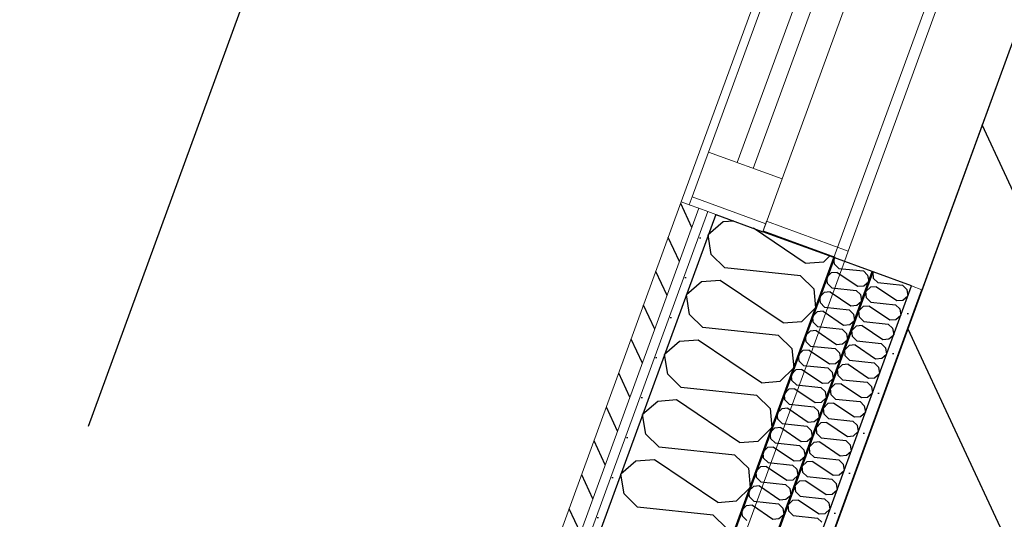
# Model space of a CAD drawing. Header units: millimetres. Extents: x 112481703 to 112588235, y 1264638581 to 1264713486.
# Tile 365 of 487: x 112574971 to 112576128, y 1264684507 to 1264685094. Entities that reach past the tile are written whole.
import ezdxf

# ---------------------------------------------------------------- set-up
doc = ezdxf.new("R2010")
doc.units = ezdxf.units.MM
doc.header["$LTSCALE"] = 0.5
doc.header["$MEASUREMENT"] = 0
doc.linetypes.add('Lang stiplet', pattern=[2116.666603, 1269.999981, -846.666622])
doc.linetypes.add('PLINE', pattern=[0])
for name, color, linetype, lineweight in [('234- Vinduer_ dører_ porter', 7, 'Continuous', 0), ('235- Utvendig kledning og overflate', 7, 'Continuous', 0), ('236- Innvendig kledning og overflate', 7, 'Continuous', 0), ('262- Taktekking', 7, 'Continuous', 0)]:
    doc.layers.add(name, color=color, linetype=linetype, lineweight=lineweight)
for name, color, linetype in [('266- Himling og innvendig overflate#1', 7, 'Continuous'), ('862- M___Nettoareal', 7, 'Continuous'), ('862- M___Nettoareal(Polylinje)', 7, 'Continuous'), ('LA_farge_dekke_asfalt2', 7, 'Continuous'), ('Yttervegger.A225', 7, 'Continuous'), ('Yttervegger.A225 (Skravur)', 7, 'Continuous')]:
    doc.layers.add(name, color=color, linetype=linetype)
pattern_1 = [(249.956, (112557650, 1264717795), (-81.357, 29.68231), [0, -50]), (249.956, (112557682.11, 1264717756.67), (-81.357, 29.68231), [0, -50])]

# ---------------------------------------------------------------- blocks, each defined once
blk = doc.blocks.new('Korridor_14_9', base_point=(112576467.7, 1264681824.9))
at = {"layer": '862- M___Nettoareal(Polylinje)', "linetype": 'PLINE', "flags": 128}
blk.add_lwpolyline([(112572601.8, 1264674908.6), (112573784.5, 1264674477.1), (112574626.2, 1264676784), (112575767.2, 1264676367.7), (112576177.7, 1264676217.9), (112577189, 1264678989.8), (112578571.3, 1264682778.7), (112579511.2, 1264685354.9), (112580089.2, 1264686939), (112578574.1, 1264687491.8), (112577945.6, 1264685769.1), (112576576, 1264686268.7), (112573384.4, 1264677521), (112565766.9, 1264680300.1), (112564833.5, 1264677741.7), (112566533.4, 1264677121.5), (112567763.2, 1264676672.9), (112567763.5, 1264676673.8), (112569134.1, 1264676173.8)], close=True, dxfattribs=at)
blk = doc.blocks.new('*X106', base_point=(112557650, 1264717795))
at = {"layer": 'Yttervegger.A225 (Skravur)', "linetype": 'PLINE'}
for p, q in [((112575798.2, 1264684856.6), (112575780.5, 1264684841.3)), ((112575810.8, 1264684857.5), (112575798.2, 1264684856.6)), ((112575894.3, 1264684808.1), (112575833.6, 1264684849.2)), ((112575784.2, 1264684818.1), (112575780.5, 1264684841.3)), ((112575799.9, 1264684802.7), (112575784.2, 1264684818.1)), ((112575916.3, 1264684809.8), (112575923.1, 1264684816.5)), ((112575888.9, 1264684793.3), (112575799.9, 1264684802.7)), ((112575894.3, 1264684808.1), (112575916.3, 1264684809.8)), ((112575888.9, 1264684793.3), (112575904.6, 1264684777.9)), ((112575772.6, 1264684786.2), (112575754.9, 1264684770.9)), ((112575794.5, 1264684787.9), (112575772.6, 1264684786.2)), ((112575868.7, 1264684737.8), (112575794.5, 1264684787.9)), ((112575758.6, 1264684747.8), (112575754.9, 1264684770.9)), ((112575904.6, 1264684777.9), (112575906.7, 1264684755.4)), ((112575774.3, 1264684732.4), (112575758.6, 1264684747.8)), ((112575890.6, 1264684739.5), (112575906.7, 1264684755.4)), ((112575868.7, 1264684737.8), (112575890.6, 1264684739.5)), ((112575863.3, 1264684723), (112575774.3, 1264684732.4)), ((112575863.3, 1264684723), (112575879, 1264684707.6)), ((112575746.9, 1264684715.9), (112575729.2, 1264684700.6)), ((112575768.9, 1264684717.6), (112575746.9, 1264684715.9)), ((112575843, 1264684667.5), (112575768.9, 1264684717.6)), ((112575732.9, 1264684677.5), (112575729.2, 1264684700.6)), ((112575879, 1264684707.6), (112575881.1, 1264684685)), ((112575748.6, 1264684662), (112575732.9, 1264684677.5)), ((112575865, 1264684669.2), (112575881.1, 1264684685)), ((112575843, 1264684667.5), (112575865, 1264684669.2)), ((112575837.6, 1264684652.7), (112575748.6, 1264684662)), ((112575837.6, 1264684652.7), (112575853.3, 1264684637.2)), ((112575721.3, 1264684645.6), (112575703.5, 1264684630.3)), ((112575743.2, 1264684647.3), (112575721.3, 1264684645.6)), ((112575817.3, 1264684597.1), (112575743.2, 1264684647.3)), ((112575707.2, 1264684607.2), (112575703.5, 1264684630.3)), ((112575853.3, 1264684637.2), (112575855.4, 1264684614.7)), ((112575723, 1264684591.7), (112575707.2, 1264684607.2)), ((112575839.3, 1264684598.8), (112575855.4, 1264684614.7)), ((112575817.3, 1264684597.1), (112575839.3, 1264684598.8)), ((112575812, 1264684582.3), (112575723, 1264684591.7)), ((112575695.6, 1264684575.2), (112575677.9, 1264684559.9)), ((112575717.6, 1264684576.9), (112575695.6, 1264684575.2)), ((112575791.7, 1264684526.8), (112575717.6, 1264684576.9)), ((112575812, 1264684582.3), (112575827.7, 1264684566.9)), ((112575681.6, 1264684536.8), (112575677.9, 1264684559.9)), ((112575827.7, 1264684566.9), (112575829.7, 1264684544.4)), ((112575697.3, 1264684521.4), (112575681.6, 1264684536.8)), ((112575813.6, 1264684528.5), (112575829.7, 1264684544.4)), ((112575791.7, 1264684526.8), (112575813.6, 1264684528.5)), ((112575786.3, 1264684512), (112575697.3, 1264684521.4)), ((112575786.3, 1264684512), (112575802, 1264684496.6))]:
    blk.add_line(p, q, dxfattribs=at)
blk = doc.blocks.new('Vindu[3]', base_point=(112557650, 1264717795))
at = {"layer": '234- Vinduer_ dører_ porter', "linetype": 'PLINE'}
for p, q in [((112576225.3, 1264686185.9), (112575748.9, 1264684880.1)), ((112576212.1, 1264686120.5), (112575780.9, 1264684938.7)), ((112576245.9, 1264686108.1), (112575814.7, 1264684926.3)), ((112575833.5, 1264684919.5), (112576264.7, 1264686101.3)), ((112576412.5, 1264686103.8), (112575945, 1264684822.4)), ((112575867.4, 1264684907.1), (112576298.5, 1264686088.9)), ((112575780.9, 1264684938.7), (112575761.7, 1264684886.1)), ((112575867.4, 1264684907.1), (112575780.9, 1264684938.7)), ((112575848.2, 1264684854.5), (112575867.4, 1264684907.1)), ((112575761.7, 1264684886.1), (112575758.3, 1264684876.7)), ((112575848.2, 1264684854.5), (112575761.7, 1264684886.1)), ((112575748.9, 1264684880.1), (112575758.3, 1264684876.7)), ((112575758.3, 1264684876.7), (112575769.6, 1264684872.6)), ((112575758.3, 1264684876.7), (112575769.6, 1264684872.6)), ((112575769.6, 1264684872.6), (112575779.9, 1264684868.8)), ((112575769.6, 1264684872.6), (112575779.9, 1264684868.8)), ((112575779.9, 1264684868.8), (112575789.3, 1264684865.4)), ((112575779.9, 1264684868.8), (112575789.3, 1264684865.4)), ((112575789.3, 1264684865.4), (112575844.7, 1264684845.1)), ((112575789.3, 1264684865.4), (112575844.7, 1264684845.1)), ((112575844.7, 1264684845.1), (112575848.2, 1264684854.5)), ((112575849.2, 1264684857.4), (112575945, 1264684822.4)), ((112575940.6, 1264684810.2), (112575945, 1264684822.4))]:
    blk.add_line(p, q, dxfattribs=at)
blk = doc.blocks.new('*X567', base_point=(112557650, 1264717795))
at = {"layer": 'Yttervegger.A225 (Skravur)', "linetype": 'PLINE'}
for p, q in [((112575974.5, 1264684797.8), (112575974.3, 1264684797.5)), ((112575974.9, 1264684790.2), (112575974.3, 1264684797.5)), ((112575971.2, 1264684779.9), (112575965.9, 1264684774.7)), ((112575978.3, 1264684780.4), (112575971.2, 1264684779.9)), ((112575980, 1264684785.2), (112575974.9, 1264684790.2)), ((112575978.3, 1264684780.4), (112576002.3, 1264684764.1)), ((112575980, 1264684785.2), (112576008.9, 1264684782.2)), ((112576008.9, 1264684782.2), (112576014, 1264684777.1)), ((112575966.6, 1264684767.4), (112575965.9, 1264684774.7)), ((112576009.4, 1264684764.7), (112576015.2, 1264684769.7)), ((112576014, 1264684777.1), (112576015.2, 1264684769.7)), ((112575962.8, 1264684757), (112575957.6, 1264684751.9)), ((112575970, 1264684757.6), (112575962.8, 1264684757)), ((112575971.7, 1264684762.4), (112575966.6, 1264684767.4)), ((112575970, 1264684757.6), (112575994, 1264684741.3)), ((112575971.7, 1264684762.4), (112576000.6, 1264684759.3)), ((112576000.6, 1264684759.3), (112576005.7, 1264684754.3)), ((112576002.3, 1264684764.1), (112576009.4, 1264684764.7)), ((112575958.3, 1264684744.6), (112575957.6, 1264684751.9)), ((112575963.4, 1264684739.6), (112575958.3, 1264684744.6)), ((112576001.1, 1264684741.9), (112576006.9, 1264684746.8)), ((112576005.7, 1264684754.3), (112576006.9, 1264684746.8)), ((112575954.5, 1264684734.2), (112575949.3, 1264684729.1)), ((112575961.6, 1264684734.8), (112575954.5, 1264684734.2)), ((112575961.6, 1264684734.8), (112575985.7, 1264684718.5)), ((112575963.4, 1264684739.6), (112575992.2, 1264684736.5)), ((112575992.2, 1264684736.5), (112575997.3, 1264684731.5)), ((112575994, 1264684741.3), (112576001.1, 1264684741.9)), ((112575950, 1264684721.8), (112575949.3, 1264684729.1)), ((112575955.1, 1264684716.8), (112575950, 1264684721.8)), ((112575992.8, 1264684719.1), (112575998.5, 1264684724)), ((112575997.3, 1264684731.5), (112575998.5, 1264684724)), ((112575946.2, 1264684711.4), (112575941, 1264684706.3)), ((112575953.3, 1264684712), (112575946.2, 1264684711.4)), ((112575953.3, 1264684712), (112575977.3, 1264684695.7)), ((112575955.1, 1264684716.8), (112575983.9, 1264684713.7)), ((112575983.9, 1264684713.7), (112575989, 1264684708.7)), ((112575985.7, 1264684718.5), (112575992.8, 1264684719.1)), ((112575941.6, 1264684699), (112575941, 1264684706.3)), ((112575946.7, 1264684694), (112575941.6, 1264684699)), ((112575984.5, 1264684696.3), (112575990.2, 1264684701.2)), ((112575989, 1264684708.7), (112575990.2, 1264684701.2)), ((112575937.9, 1264684688.6), (112575932.6, 1264684683.5)), ((112575945, 1264684689.2), (112575937.9, 1264684688.6)), ((112575945, 1264684689.2), (112575969, 1264684672.9)), ((112575946.7, 1264684694), (112575975.6, 1264684690.9)), ((112575975.6, 1264684690.9), (112575980.7, 1264684685.9)), ((112575977.3, 1264684695.7), (112575984.5, 1264684696.3)), ((112575933.3, 1264684676.1), (112575932.6, 1264684683.5)), ((112575938.4, 1264684671.1), (112575933.3, 1264684676.1)), ((112575976.1, 1264684673.4), (112575981.9, 1264684678.4)), ((112575980.7, 1264684685.9), (112575981.9, 1264684678.4)), ((112575929.5, 1264684665.8), (112575924.3, 1264684660.6)), ((112575936.7, 1264684666.3), (112575929.5, 1264684665.8)), ((112575936.7, 1264684666.3), (112575960.7, 1264684650.1)), ((112575938.4, 1264684671.1), (112575967.3, 1264684668.1)), ((112575967.3, 1264684668.1), (112575972.4, 1264684663.1)), ((112575969, 1264684672.9), (112575976.1, 1264684673.4)), ((112575925, 1264684653.3), (112575924.3, 1264684660.6)), ((112575930.1, 1264684648.3), (112575925, 1264684653.3)), ((112575967.8, 1264684650.6), (112575973.6, 1264684655.6)), ((112575972.4, 1264684663.1), (112575973.6, 1264684655.6)), ((112575921.2, 1264684643), (112575916, 1264684637.8)), ((112575928.3, 1264684643.5), (112575921.2, 1264684643)), ((112575928.3, 1264684643.5), (112575952.4, 1264684627.3)), ((112575930.1, 1264684648.3), (112575959, 1264684645.3)), ((112575959, 1264684645.3), (112575964, 1264684640.3)), ((112575960.7, 1264684650.1), (112575967.8, 1264684650.6)), ((112575916.7, 1264684630.5), (112575916, 1264684637.8)), ((112575921.8, 1264684625.5), (112575916.7, 1264684630.5)), ((112575959.5, 1264684627.8), (112575965.2, 1264684632.8)), ((112575964, 1264684640.3), (112575965.2, 1264684632.8)), ((112575912.9, 1264684620.2), (112575907.7, 1264684615)), ((112575920, 1264684620.7), (112575912.9, 1264684620.2)), ((112575920, 1264684620.7), (112575944.1, 1264684604.5)), ((112575921.8, 1264684625.5), (112575950.6, 1264684622.5)), ((112575950.6, 1264684622.5), (112575955.7, 1264684617.5)), ((112575952.4, 1264684627.3), (112575959.5, 1264684627.8)), ((112575955.7, 1264684617.5), (112575956.9, 1264684610)), ((112575908.3, 1264684607.7), (112575907.7, 1264684615)), ((112575913.4, 1264684602.7), (112575908.3, 1264684607.7)), ((112575951.2, 1264684605), (112575956.9, 1264684610)), ((112575904.6, 1264684597.4), (112575899.4, 1264684592.2)), ((112575911.7, 1264684597.9), (112575904.6, 1264684597.4)), ((112575911.7, 1264684597.9), (112575935.7, 1264684581.7)), ((112575913.4, 1264684602.7), (112575942.3, 1264684599.7)), ((112575942.3, 1264684599.7), (112575947.4, 1264684594.7)), ((112575944.1, 1264684604.5), (112575951.2, 1264684605)), ((112575947.4, 1264684594.7), (112575948.6, 1264684587.2)), ((112575900, 1264684584.9), (112575899.4, 1264684592.2)), ((112575905.1, 1264684579.9), (112575900, 1264684584.9)), ((112575942.9, 1264684582.2), (112575948.6, 1264684587.2)), ((112575896.3, 1264684574.6), (112575891, 1264684569.4)), ((112575903.4, 1264684575.1), (112575896.3, 1264684574.6)), ((112575903.4, 1264684575.1), (112575927.4, 1264684558.8)), ((112575905.1, 1264684579.9), (112575934, 1264684576.9)), ((112575934, 1264684576.9), (112575939.1, 1264684571.9)), ((112575935.7, 1264684581.7), (112575942.9, 1264684582.2)), ((112575939.1, 1264684571.9), (112575940.3, 1264684564.4)), ((112575891.7, 1264684562.1), (112575891, 1264684569.4)), ((112575896.8, 1264684557.1), (112575891.7, 1264684562.1)), ((112575934.5, 1264684559.4), (112575940.3, 1264684564.4)), ((112575887.9, 1264684551.7), (112575882.7, 1264684546.6)), ((112575895.1, 1264684552.3), (112575887.9, 1264684551.7)), ((112575895.1, 1264684552.3), (112575919.1, 1264684536)), ((112575896.8, 1264684557.1), (112575925.7, 1264684554.1)), ((112575925.7, 1264684554.1), (112575930.8, 1264684549)), ((112575927.4, 1264684558.8), (112575934.5, 1264684559.4)), ((112575930.8, 1264684549), (112575932, 1264684541.5)), ((112575883.4, 1264684539.3), (112575882.7, 1264684546.6)), ((112575888.5, 1264684534.3), (112575883.4, 1264684539.3)), ((112575919.1, 1264684536), (112575926.2, 1264684536.6)), ((112575926.2, 1264684536.6), (112575932, 1264684541.5)), ((112575879.6, 1264684528.9), (112575874.4, 1264684523.8)), ((112575886.7, 1264684529.5), (112575879.6, 1264684528.9)), ((112575886.7, 1264684529.5), (112575910.8, 1264684513.2)), ((112575888.5, 1264684534.3), (112575917.3, 1264684531.2)), ((112575917.3, 1264684531.2), (112575922.4, 1264684526.2)), ((112575922.4, 1264684526.2), (112575923.6, 1264684518.7)), ((112575875.1, 1264684516.5), (112575874.4, 1264684523.8)), ((112575880.2, 1264684511.5), (112575875.1, 1264684516.5)), ((112575910.8, 1264684513.2), (112575917.9, 1264684513.8)), ((112575917.9, 1264684513.8), (112575923.6, 1264684518.7)), ((112575880.2, 1264684511.5), (112575909, 1264684508.4)), ((112575909, 1264684508.4), (112575914.1, 1264684503.4))]:
    blk.add_line(p, q, dxfattribs=at)
blk = doc.blocks.new('*X571', base_point=(112557650, 1264717795))
at = {"layer": 'Yttervegger.A225 (Skravur)', "linetype": 'PLINE'}
for p, q in [((112575928.5, 1264684814.6), (112575928.2, 1264684814.3)), ((112575928.9, 1264684807), (112575928.2, 1264684814.3)), ((112575934, 1264684802), (112575928.9, 1264684807)), ((112575925.1, 1264684796.6), (112575919.9, 1264684791.5)), ((112575920.6, 1264684784.2), (112575919.9, 1264684791.5)), ((112575932.2, 1264684797.2), (112575925.1, 1264684796.6)), ((112575932.2, 1264684797.2), (112575956.3, 1264684780.9)), ((112575934, 1264684802), (112575962.9, 1264684799)), ((112575962.9, 1264684799), (112575967.9, 1264684793.9)), ((112575967.9, 1264684793.9), (112575969.2, 1264684786.4)), ((112575925.7, 1264684779.2), (112575920.6, 1264684784.2)), ((112575956.3, 1264684780.9), (112575963.4, 1264684781.5)), ((112575963.4, 1264684781.5), (112575969.2, 1264684786.4)), ((112575916.8, 1264684773.8), (112575911.6, 1264684768.7)), ((112575912.3, 1264684761.4), (112575911.6, 1264684768.7)), ((112575923.9, 1264684774.4), (112575916.8, 1264684773.8)), ((112575923.9, 1264684774.4), (112575948, 1264684758.1)), ((112575925.7, 1264684779.2), (112575954.5, 1264684776.1)), ((112575954.5, 1264684776.1), (112575959.6, 1264684771.1)), ((112575959.6, 1264684771.1), (112575960.8, 1264684763.6)), ((112575917.3, 1264684756.4), (112575912.3, 1264684761.4)), ((112575917.3, 1264684756.4), (112575946.2, 1264684753.3)), ((112575948, 1264684758.1), (112575955.1, 1264684758.7)), ((112575955.1, 1264684758.7), (112575960.8, 1264684763.6)), ((112575908.5, 1264684751), (112575903.3, 1264684745.9)), ((112575903.9, 1264684738.6), (112575903.3, 1264684745.9)), ((112575915.6, 1264684751.6), (112575908.5, 1264684751)), ((112575915.6, 1264684751.6), (112575939.6, 1264684735.3)), ((112575946.2, 1264684753.3), (112575951.3, 1264684748.3)), ((112575951.3, 1264684748.3), (112575952.5, 1264684740.8)), ((112575909, 1264684733.6), (112575903.9, 1264684738.6)), ((112575909, 1264684733.6), (112575937.9, 1264684730.5)), ((112575939.6, 1264684735.3), (112575946.8, 1264684735.9)), ((112575946.8, 1264684735.9), (112575952.5, 1264684740.8)), ((112575900.2, 1264684728.2), (112575894.9, 1264684723.1)), ((112575895.6, 1264684715.8), (112575894.9, 1264684723.1)), ((112575907.3, 1264684728.8), (112575900.2, 1264684728.2)), ((112575907.3, 1264684728.8), (112575931.3, 1264684712.5)), ((112575937.9, 1264684730.5), (112575943, 1264684725.5)), ((112575943, 1264684725.5), (112575944.2, 1264684718)), ((112575900.7, 1264684710.7), (112575895.6, 1264684715.8)), ((112575900.7, 1264684710.7), (112575929.6, 1264684707.7)), ((112575931.3, 1264684712.5), (112575938.4, 1264684713.1)), ((112575938.4, 1264684713.1), (112575944.2, 1264684718)), ((112575891.8, 1264684705.4), (112575886.6, 1264684700.2)), ((112575887.3, 1264684692.9), (112575886.6, 1264684700.2)), ((112575899, 1264684706), (112575891.8, 1264684705.4)), ((112575899, 1264684706), (112575923, 1264684689.7)), ((112575929.6, 1264684707.7), (112575934.7, 1264684702.7)), ((112575934.7, 1264684702.7), (112575935.9, 1264684695.2)), ((112575892.4, 1264684687.9), (112575887.3, 1264684692.9)), ((112575892.4, 1264684687.9), (112575921.2, 1264684684.9)), ((112575923, 1264684689.7), (112575930.1, 1264684690.2)), ((112575930.1, 1264684690.2), (112575935.9, 1264684695.2)), ((112575883.5, 1264684682.6), (112575878.3, 1264684677.4)), ((112575879, 1264684670.1), (112575878.3, 1264684677.4)), ((112575890.6, 1264684683.1), (112575883.5, 1264684682.6)), ((112575890.6, 1264684683.1), (112575914.7, 1264684666.9)), ((112575921.2, 1264684684.9), (112575926.3, 1264684679.9)), ((112575926.3, 1264684679.9), (112575927.5, 1264684672.4)), ((112575884.1, 1264684665.1), (112575879, 1264684670.1)), ((112575884.1, 1264684665.1), (112575912.9, 1264684662.1)), ((112575914.7, 1264684666.9), (112575921.8, 1264684667.4)), ((112575921.8, 1264684667.4), (112575927.5, 1264684672.4)), ((112575875.2, 1264684659.8), (112575870, 1264684654.6)), ((112575870.6, 1264684647.3), (112575870, 1264684654.6)), ((112575882.3, 1264684660.3), (112575875.2, 1264684659.8)), ((112575882.3, 1264684660.3), (112575906.3, 1264684644.1)), ((112575912.9, 1264684662.1), (112575918, 1264684657.1)), ((112575918, 1264684657.1), (112575919.2, 1264684649.6)), ((112575875.7, 1264684642.3), (112575870.6, 1264684647.3)), ((112575875.7, 1264684642.3), (112575904.6, 1264684639.3)), ((112575906.3, 1264684644.1), (112575913.5, 1264684644.6)), ((112575913.5, 1264684644.6), (112575919.2, 1264684649.6)), ((112575866.9, 1264684637), (112575861.6, 1264684631.8)), ((112575862.3, 1264684624.5), (112575861.6, 1264684631.8)), ((112575874, 1264684637.5), (112575866.9, 1264684637)), ((112575874, 1264684637.5), (112575898, 1264684621.3)), ((112575904.6, 1264684639.3), (112575909.7, 1264684634.3)), ((112575909.7, 1264684634.3), (112575910.9, 1264684626.8)), ((112575867.4, 1264684619.5), (112575862.3, 1264684624.5)), ((112575867.4, 1264684619.5), (112575896.3, 1264684616.5)), ((112575898, 1264684621.3), (112575905.1, 1264684621.8)), ((112575905.1, 1264684621.8), (112575910.9, 1264684626.8)), ((112575858.5, 1264684614.2), (112575853.3, 1264684609)), ((112575854, 1264684601.7), (112575853.3, 1264684609)), ((112575865.7, 1264684614.7), (112575858.5, 1264684614.2)), ((112575865.7, 1264684614.7), (112575889.7, 1264684598.4)), ((112575896.3, 1264684616.5), (112575901.4, 1264684611.5)), ((112575901.4, 1264684611.5), (112575902.6, 1264684604)), ((112575859.1, 1264684596.7), (112575854, 1264684601.7)), ((112575859.1, 1264684596.7), (112575888, 1264684593.7)), ((112575889.7, 1264684598.4), (112575896.8, 1264684599)), ((112575896.8, 1264684599), (112575902.6, 1264684604)), ((112575850.2, 1264684591.3), (112575845, 1264684586.2)), ((112575845.7, 1264684578.9), (112575845, 1264684586.2)), ((112575857.3, 1264684591.9), (112575850.2, 1264684591.3)), ((112575857.3, 1264684591.9), (112575881.4, 1264684575.6)), ((112575888, 1264684593.7), (112575893, 1264684588.6)), ((112575893, 1264684588.6), (112575894.3, 1264684581.1)), ((112575850.8, 1264684573.9), (112575845.7, 1264684578.9)), ((112575850.8, 1264684573.9), (112575879.6, 1264684570.8)), ((112575881.4, 1264684575.6), (112575888.5, 1264684576.2)), ((112575888.5, 1264684576.2), (112575894.3, 1264684581.1)), ((112575841.9, 1264684568.5), (112575836.7, 1264684563.4)), ((112575837.4, 1264684556.1), (112575836.7, 1264684563.4)), ((112575849, 1264684569.1), (112575841.9, 1264684568.5)), ((112575849, 1264684569.1), (112575873.1, 1264684552.8)), ((112575879.6, 1264684570.8), (112575884.7, 1264684565.8)), ((112575884.7, 1264684565.8), (112575885.9, 1264684558.3)), ((112575842.4, 1264684551.1), (112575837.4, 1264684556.1)), ((112575842.4, 1264684551.1), (112575871.3, 1264684548)), ((112575871.3, 1264684548), (112575876.4, 1264684543)), ((112575873.1, 1264684552.8), (112575880.2, 1264684553.4)), ((112575880.2, 1264684553.4), (112575885.9, 1264684558.3)), ((112575833.6, 1264684545.7), (112575828.4, 1264684540.6)), ((112575829, 1264684533.3), (112575828.4, 1264684540.6)), ((112575840.7, 1264684546.3), (112575833.6, 1264684545.7)), ((112575840.7, 1264684546.3), (112575864.7, 1264684530)), ((112575876.4, 1264684543), (112575877.6, 1264684535.5)), ((112575834.1, 1264684528.3), (112575829, 1264684533.3)), ((112575834.1, 1264684528.3), (112575863, 1264684525.2)), ((112575863, 1264684525.2), (112575868.1, 1264684520.2)), ((112575864.7, 1264684530), (112575871.9, 1264684530.6)), ((112575871.9, 1264684530.6), (112575877.6, 1264684535.5)), ((112575825.3, 1264684522.9), (112575820, 1264684517.8)), ((112575820.7, 1264684510.5), (112575820, 1264684517.8)), ((112575832.4, 1264684523.5), (112575825.3, 1264684522.9)), ((112575832.4, 1264684523.5), (112575856.4, 1264684507.2)), ((112575868.1, 1264684520.2), (112575869.3, 1264684512.7)), ((112575825.8, 1264684505.5), (112575820.7, 1264684510.5)), ((112575856.4, 1264684507.2), (112575863.5, 1264684507.8)), ((112575863.5, 1264684507.8), (112575869.3, 1264684512.7))]:
    blk.add_line(p, q, dxfattribs=at)
blk = doc.blocks.new('Simple Window Opening[49]', base_point=(112557650, 1264717795))
at = {"layer": '234- Vinduer_ dører_ porter', "linetype": 'PLINE'}
for p, q in [((112575928.3, 1264684814.6), (112576404.8, 1264686120.4)), ((112576031.7, 1264684776.9), (112576508.1, 1264686082.7)), ((112575973.4, 1264684798.2), (112575928.3, 1264684814.6)), ((112575974.4, 1264684797.8), (112575973.4, 1264684798.2)), ((112576019.5, 1264684781.4), (112575974.4, 1264684797.8)), ((112576031.7, 1264684776.9), (112576019.5, 1264684781.4))]:
    blk.add_line(p, q, dxfattribs=at)

msp = doc.modelspace()

# ---------------------------------------------------------------- hatches: boundary and pattern name
at = {"layer": '262- Taktekking', "linetype": 'Continuous'}
h = msp.add_hatch(dxfattribs=at)
h.set_pattern_fill('Membran', color=256, style=0, pattern_type=2)
h.set_pattern_definition([(249.956, (112557650, 1264717795), (-65.76007, 23.99193), [])])
h.paths.add_polyline_path([(112575216.9, 1264682721.7), (112575974.4, 1264684797.8), (112575973.4, 1264684798.2), (112575216, 1264682722)])
at = {"layer": 'LA_farge_dekke_asfalt2', "linetype": 'Continuous'}
h = msp.add_hatch(dxfattribs=at)
h.set_pattern_fill('Murverk', color=256, style=0, pattern_type=2)
h.set_pattern_definition([(294.956, (112557650, 1264717795), (163.1938, 75.94596), [])])
h.paths.add_polyline_path([(112562670.3, 1264672618.4), (112565507.4, 1264680394.8), (112573384.4, 1264677521), (112579262.4, 1264693632), (112587341.4, 1264690684.4), (112579714.9, 1264669780.9), (112576475.3, 1264670962.9), (112575386.6, 1264667979)])
at = {"layer": 'Yttervegger.A225 (Skravur)', "linetype": 'Continuous'}
h = msp.add_hatch(dxfattribs=at)
h.set_pattern_fill('Skrålinjer_1', color=256, style=0, pattern_type=2)
h.set_pattern_definition([(294.95599, (112557650, 1264717795), (27.198964, 12.65766), [])])
h.paths.add_polyline_path([(112575758.3, 1264684876.7), (112575748.9, 1264684880.1), (112574991.5, 1264682804), (112575000.8, 1264682800.5), (112575012.1, 1264682796.4), (112575769.6, 1264684872.6)])
h = msp.add_hatch(dxfattribs=at)
h.set_pattern_fill('Prikker_tett', color=256, style=0, pattern_type=2)
h.set_pattern_definition(pattern_1)
h.paths.add_polyline_path([(112575789.3, 1264684865.4), (112575779.9, 1264684868.8), (112575022.5, 1264682792.6), (112575031.8, 1264682789.2)])
h = msp.add_hatch(dxfattribs=at)
h.set_pattern_fill('Prikker_tett', color=256, style=0, pattern_type=2)
h.set_pattern_definition(pattern_1)
h.paths.add_polyline_path([(112575940.6, 1264684810.2), (112575945, 1264684822.4), (112575849.2, 1264684857.4), (112575845.1, 1264684846.1), (112575929.6, 1264684815.2), (112575929.3, 1264684814.3)])
for points in [[(112575929.3, 1264684814.3), (112575929.6, 1264684815.2), (112575845.1, 1264684846.1), (112575844.7, 1264684845.1), (112575928.3, 1264684814.6)], [(112575928.3, 1264684814.6), (112575170.9, 1264682738.5), (112575171.8, 1264682738.2), (112575929.3, 1264684814.3)]]:
    msp.add_hatch(color=256, dxfattribs=at).paths.add_polyline_path(points)
h = msp.add_hatch(dxfattribs=at)
h.set_pattern_fill('Prikker_tett', color=256, style=0, pattern_type=2)
h.set_pattern_definition(pattern_1)
h.paths.add_polyline_path([(112575940.6, 1264684810.2), (112575929.3, 1264684814.3), (112575171.8, 1264682738.2), (112575183.1, 1264682734)])
h = msp.add_hatch(dxfattribs=at)
h.set_pattern_fill('Prikker_tett', color=256, style=0, pattern_type=2)
h.set_pattern_definition(pattern_1)
h.paths.add_polyline_path([(112576019.5, 1264684781.4), (112575262, 1264682705.2), (112575274.2, 1264682700.8), (112576031.7, 1264684776.9), (112576022.3, 1264684780.4)])

# ---------------------------------------------------------------- linework, layer by layer
at = {"layer": '235- Utvendig kledning og overflate', "linetype": 'PLINE'}
for p, q in [((112575769.6, 1264684872.6), (112575012.1, 1264682796.4)), ((112575748.9, 1264684880.1), (112575758.3, 1264684876.7)), ((112575758.3, 1264684876.7), (112575769.6, 1264684872.6)), ((112575769.6, 1264684872.6), (112575779.9, 1264684868.8)), ((112575779.9, 1264684868.8), (112575022.5, 1264682792.6)), ((112575779.9, 1264684868.8), (112575789.3, 1264684865.4))]:
    msp.add_line(p, q, dxfattribs=at)
at = {"layer": '235- Utvendig kledning og overflate', "linetype": 'PLINE', "flags": 128}
msp.add_lwpolyline([(112575748.9, 1264684880.1), (112574991.5, 1264682804)], dxfattribs=at)
at = {"layer": '236- Innvendig kledning og overflate', "linetype": 'PLINE'}
for p, q in [((112575845.1, 1264684846.1), (112575849.2, 1264684857.4)), ((112575849.2, 1264684857.4), (112575945, 1264684822.4)), ((112575844.7, 1264684845.1), (112575845.1, 1264684846.1)), ((112575929.6, 1264684815.2), (112575845.1, 1264684846.1)), ((112575171.8, 1264682738.2), (112575929.3, 1264684814.3)), ((112575929.3, 1264684814.3), (112575929.6, 1264684815.2)), ((112575940.6, 1264684810.2), (112575945, 1264684822.4)), ((112576031.7, 1264684776.9), (112576019.5, 1264684781.4))]:
    msp.add_line(p, q, dxfattribs=at)
at = {"layer": '236- Innvendig kledning og overflate', "linetype": 'PLINE', "flags": 128}
for points in [[(112575928.3, 1264684814.6), (112575170.9, 1264682738.5)], [(112575183.1, 1264682734), (112575940.6, 1264684810.2)]]:
    msp.add_lwpolyline(points, dxfattribs=at)
at = {"layer": '266- Himling og innvendig overflate#1', "linetype": 'Lang stiplet'}
msp.add_lwpolyline([(112588235.4, 1264691281.6), (112578984.8, 1264665926.4), (112562432.1, 1264671965.5), (112565811.5, 1264681228.3), (112572876, 1264678650.9), (112578747.2, 1264694743.3)], close=True, dxfattribs=at)
at = {"layer": 'Yttervegger.A225', "linetype": 'PLINE'}
for p, q in [((112575789.3, 1264684865.4), (112575031.8, 1264682789.2)), ((112575789.3, 1264684865.4), (112575844.7, 1264684845.1)), ((112575928.3, 1264684814.6), (112575844.7, 1264684845.1)), ((112575170.9, 1264682738.5), (112575928.3, 1264684814.6)), ((112575973.4, 1264684798.2), (112575928.3, 1264684814.6)), ((112575216, 1264682722), (112575973.4, 1264684798.2)), ((112575216.9, 1264682721.7), (112575974.4, 1264684797.8)), ((112575974.4, 1264684797.8), (112575973.4, 1264684798.2)), ((112576019.5, 1264684781.4), (112575974.4, 1264684797.8)), ((112575262, 1264682705.2), (112576019.5, 1264684781.4))]:
    msp.add_line(p, q, dxfattribs=at)
at = {"layer": 'Yttervegger.A225', "linetype": 'PLINE', "flags": 128}
msp.add_lwpolyline([(112575274.2, 1264682700.8), (112576031.7, 1264684776.9)], dxfattribs=at)

# ---------------------------------------------------------------- block references
at = {"layer": '234- Vinduer_ dører_ porter', "linetype": 'PLINE'}
for name in ['Vindu[3]', 'Simple Window Opening[49]']:
    msp.add_blockref(name, (112557650, 1264717795), dxfattribs=at)
at = {"layer": '862- M___Nettoareal', "linetype": 'Continuous'}
msp.add_blockref('Korridor_14_9', (112576467.7, 1264681824.9), dxfattribs=at)
at = {"layer": 'Yttervegger.A225'}
for name in ['*X106', '*X571', '*X567']:
    msp.add_blockref(name, (112557650, 1264717795), dxfattribs=at)

doc.saveas('drawing.dxf')
